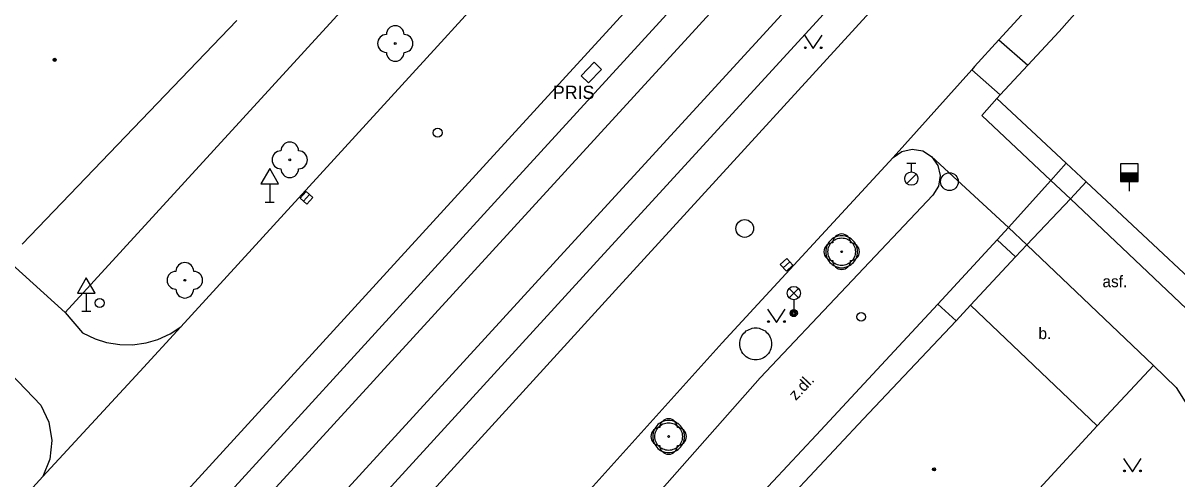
# Model space of a CAD drawing. Extents: x -598932 to -598196, y -1162207 to -1161504.
# Drawn here: x -598547.1 to -598482.1, y -1161698.3 to -1161672.6 of the extents above; entities that cross this region are included whole.
import ezdxf

# ---------------------------------------------------------------- set-up
doc = ezdxf.new("R2010")
doc.units = 0
for name, color, linetype in [('Level 22', 7, 'Continuous'), ('Level 27', 7, 'Continuous'), ('Level 28', 7, 'Continuous'), ('Level 33', 7, 'Continuous'), ('Level 34', 7, 'Continuous'), ('Level 36', 7, 'Continuous'), ('Level 39', 7, 'Continuous'), ('silnoproud - povrch.  znaky a  RIS  skut. velikost', 7, 'Continuous'), ('specificka linie pasportu komunikaci', 7, 'Continuous'), ('TM - budovy zdene_ betonove - VP', 7, 'Continuous'), ('TM - chodniky - VP', 7, 'Continuous'), ('TM - komunikace - VP', 7, 'Continuous'), ('TM - MHD - osa koleji', 7, 'Continuous'), ('TM - plot zdeny_ ohradni zed - VP', 7, 'Continuous'), ('TM - podezdivka plotu - VP', 7, 'Continuous'), ('TM - popis objektu', 7, 'Continuous'), ('TM - popis povrchu', 7, 'Continuous'), ('TM - rozhrani ploch obecne - VP', 7, 'Continuous'), ('TM - vjezd na pozemek', 7, 'Continuous')]:
    doc.layers.add(name, color=color, linetype=linetype)

msp = doc.modelspace()

# ---------------------------------------------------------------- linework, layer by layer
at = {"layer": 'Level 22'}
for centre in [(-598526.14, -1161673.72), (-598532.09, -1161680.28), (-598500.96, -1161685.46), (-598538.01, -1161687.07), (-598510.72, -1161695.88)]:
    msp.add_circle(centre, 0.05, dxfattribs=at)
for centre, start, end in [((-598526.14, -1161673.22), 0, 180), ((-598526.64, -1161673.72), 90, 270), ((-598525.64, -1161673.72), 270, 90), ((-598526.14, -1161674.22), 180, 0), ((-598532.09, -1161679.78), 0, 180), ((-598532.59, -1161680.28), 90, 270), ((-598531.59, -1161680.28), 270, 90), ((-598532.09, -1161680.78), 180, 0), ((-598500.96, -1161684.96), 0, 180), ((-598501.46, -1161685.46), 90, 270), ((-598500.46, -1161685.46), 270, 90), ((-598500.96, -1161685.96), 180, 0), ((-598538.51, -1161687.07), 90, 270), ((-598538.01, -1161686.57), 0, 180), ((-598537.51, -1161687.07), 270, 90), ((-598538.01, -1161687.57), 180, 0), ((-598510.72, -1161695.38), 0, 180), ((-598511.22, -1161695.88), 90, 270), ((-598510.22, -1161695.88), 270, 90), ((-598510.72, -1161696.38), 180, 0)]:
    msp.add_arc(centre, 0.5, start, end, dxfattribs=at)
at = {"layer": 'Level 27'}
for p, q in [((-598531.317, -1161682.606), (-598530.983, -1161682.234)), ((-598504.252, -1161686.372), (-598503.888, -1161686.028))]:
    msp.add_line(p, q, dxfattribs=at)
for points in [[(-598531.131, -1161682.773), (-598530.797, -1161682.401), (-598531.169, -1161682.067), (-598531.503, -1161682.439)], [(-598504.08, -1161686.553), (-598503.717, -1161686.21), (-598504.06, -1161685.847), (-598504.423, -1161686.19)]]:
    msp.add_lwpolyline(points, close=True, dxfattribs=at)
for centre in [(-598494.88, -1161681.51), (-598506.43, -1161684.15)]:
    msp.add_circle(centre, 0.5, dxfattribs=at)
at = {"layer": 'Level 28'}
for p, q in [((-598497.28, -1161680.465), (-598496.78, -1161680.465)), ((-598497.03, -1161680.965), (-598497.03, -1161680.465)), ((-598497.288, -1161681.612), (-598496.758, -1161681.082)), ((-598485.24, -1161681.01), (-598484.24, -1161681.01)), ((-598485.24, -1161681.06), (-598484.24, -1161681.06)), ((-598485.24, -1161681.11), (-598484.24, -1161681.11)), ((-598485.24, -1161681.16), (-598484.24, -1161681.16)), ((-598485.24, -1161681.21), (-598484.24, -1161681.21)), ((-598485.24, -1161681.26), (-598484.24, -1161681.26)), ((-598485.24, -1161681.31), (-598484.24, -1161681.31)), ((-598485.24, -1161681.36), (-598484.24, -1161681.36)), ((-598485.24, -1161681.41), (-598484.24, -1161681.41)), ((-598485.24, -1161681.46), (-598484.24, -1161681.46)), ((-598484.74, -1161681.51), (-598484.74, -1161682.04))]:
    msp.add_line(p, q, dxfattribs=at)
msp.add_lwpolyline([(-598485.24, -1161681.51), (-598484.24, -1161681.51), (-598484.24, -1161680.51), (-598485.24, -1161680.51)], close=True, dxfattribs=at)
for centre, radius in [((-598523.75, -1161678.75), 0.25), ((-598497.03, -1161681.34), 0.375), ((-598542.81, -1161688.35), 0.25), ((-598499.86, -1161689.13), 0.25)]:
    msp.add_circle(centre, radius, dxfattribs=at)
at = {"layer": 'Level 33'}
for p, q in [((-598503.925, -1161688.06), (-598503.395, -1161687.53)), ((-598503.925, -1161687.53), (-598503.395, -1161688.06)), ((-598503.66, -1161688.17), (-598503.66, -1161688.92))]:
    msp.add_line(p, q, dxfattribs=at)
for centre, radius in [((-598503.66, -1161687.795), 0.375), ((-598503.66, -1161688.92), 0.2), ((-598503.66, -1161688.92), 0.145), ((-598503.66, -1161688.92), 0.0876)]:
    msp.add_circle(centre, radius, dxfattribs=at)
at = {"layer": 'Level 34'}
for p, q in [((-598533.22, -1161681.642), (-598533.22, -1161682.66)), ((-598533.47, -1161682.66), (-598532.97, -1161682.66)), ((-598543.57, -1161687.792), (-598543.57, -1161688.81)), ((-598543.82, -1161688.81), (-598543.32, -1161688.81))]:
    msp.add_line(p, q, dxfattribs=at)
for points in [[(-598533.72, -1161681.642), (-598532.72, -1161681.642), (-598533.22, -1161680.776)], [(-598544.07, -1161687.792), (-598543.07, -1161687.792), (-598543.57, -1161686.926)]]:
    msp.add_lwpolyline(points, close=True, dxfattribs=at)
at = {"layer": 'Level 36'}
for points in [[(-598503.06, -1161673.26), (-598502.56, -1161674.01), (-598502.06, -1161673.26)], [(-598505.14, -1161688.7), (-598504.64, -1161689.45), (-598504.14, -1161688.7)], [(-598485.06, -1161697.12), (-598484.56, -1161697.87), (-598484.06, -1161697.12)]]:
    msp.add_lwpolyline(points, dxfattribs=at)
for centre in [(-598503.01, -1161673.96), (-598502.111, -1161673.96), (-598505.09, -1161689.4), (-598504.191, -1161689.4), (-598485.01, -1161697.82), (-598484.111, -1161697.82)]:
    msp.add_circle(centre, 0.05, dxfattribs=at)
at = {"layer": 'Level 39'}
for centre, radius in [((-598545.35, -1161674.64), 0.09), ((-598545.35, -1161674.64), 0.0398), ((-598495.75, -1161697.73), 0.09), ((-598495.75, -1161697.73), 0.0398)]:
    msp.add_circle(centre, radius, dxfattribs=at)
at = {"layer": 'silnoproud - povrch.  znaky a  RIS  skut. velikost'}
for points in [[(-598514.92, -1161674.78), (-598515.65, -1161675.54)], [(-598514.51, -1161675.18), (-598514.92, -1161674.78)], [(-598515.65, -1161675.54), (-598515.24, -1161675.94)], [(-598515.24, -1161675.94), (-598514.51, -1161675.18)]]:
    msp.add_lwpolyline(points, dxfattribs=at)
at = {"layer": 'specificka linie pasportu komunikaci'}
for points in [[(-598492.09, -1161673.52), (-598490.46, -1161674.94)], [(-598492.02, -1161676.62), (-598493.62, -1161675.2)], [(-598489.158, -1161681.438), (-598493.05, -1161677.777), (-598492.2, -1161676.82)], [(-598489.158, -1161681.438), (-598491.55, -1161684.09), (-598495.89, -1161680.1)], [(-598489.158, -1161681.438), (-598488.29, -1161680.47)], [(-598488.06, -1161682.47), (-598489.158, -1161681.438)], [(-598548.99, -1161685.08), (-598544.76, -1161688.89)], [(-598491.15, -1161685.75), (-598492.18, -1161684.79)], [(-598494.51, -1161689.35), (-598495.54, -1161688.41)]]:
    msp.add_lwpolyline(points, dxfattribs=at)
at = {"layer": 'TM - budovy zdene_ betonove - VP'}
for points in [[(-598535.07, -1161672.42), (-598547.18, -1161685.03)], [(-598499.74, -1161694.9), (-598494.51, -1161689.35), (-598493.7, -1161688.48)], [(-598493.7, -1161688.48), (-598486.54, -1161695.27)], [(-598503.87, -1161699.3), (-598499.74, -1161694.9)], [(-598486.54, -1161695.27), (-598489.8, -1161698.81)]]:
    msp.add_lwpolyline(points, dxfattribs=at)
at = {"layer": 'TM - chodniky - VP'}
for points in [[(-598510.65, -1161651.58), (-598527.99, -1161670.57), (-598544.76, -1161688.89), (-598543.78, -1161690.03)], [(-598498.06, -1161680.15), (-598497.57, -1161679.81), (-598496.98, -1161679.67), (-598496.39, -1161679.78), (-598495.89, -1161680.1), (-598495.54, -1161680.59), (-598495.4, -1161681.17), (-598495.5, -1161681.76), (-598495.82, -1161682.27)], [(-598495.82, -1161682.27), (-598505.56, -1161692.58), (-598513.65, -1161701.73)], [(-598488.06, -1161682.47), (-598473.17, -1161696.59)], [(-598543.78, -1161690.03), (-598543.067, -1161690.369), (-598542.42, -1161690.58), (-598541.67, -1161690.7), (-598540.96, -1161690.71), (-598540.194, -1161690.596), (-598539.53, -1161690.41), (-598538.84, -1161690.082), (-598538.24, -1161689.7)], [(-598546.13, -1161694.12), (-598547.84, -1161692.32), (-598560.75, -1161706.41), (-598575.56, -1161722.59)], [(-598486.54, -1161695.27), (-598483.38, -1161691.88)], [(-598483.38, -1161691.88), (-598482.09, -1161693.11)], [(-598482.09, -1161693.11), (-598480.99, -1161694.89), (-598480.68, -1161695.9), (-598480.5, -1161696.95), (-598480.63, -1161699.03), (-598481.43, -1161701.05), (-598481.97, -1161701.85), (-598484.42, -1161703.8)], [(-598546.13, -1161694.12), (-598545.68, -1161695.07), (-598545.51, -1161696.11), (-598545.62, -1161697.16), (-598546.02, -1161698.14)]]:
    msp.add_lwpolyline(points, dxfattribs=at)
at = {"layer": 'TM - komunikace - VP'}
for points in [[(-598542.52, -1161716.38), (-598531.17, -1161703.95), (-598514.96, -1161686.21), (-598497.87, -1161667.55), (-598480.72, -1161648.85), (-598463.61, -1161630.15), (-598447.64, -1161612.66), (-598431.43, -1161594.94), (-598415.2, -1161577.22)], [(-598437.53, -1161589.28), (-598453.77, -1161606.99), (-598456.49, -1161609.99), (-598457.16, -1161610.74), (-598460.53, -1161614.41), (-598461.24, -1161615.16), (-598469.71, -1161624.44), (-598486.74, -1161643.06), (-598504.05, -1161661.95), (-598521, -1161680.46), (-598537.65, -1161698.67), (-598548.65, -1161710.7), (-598562.2, -1161725.47), (-598575.15, -1161739.5)], [(-598448.22, -1161625.64), (-598459.12, -1161637.55), (-598477.14, -1161657.22), (-598484.622, -1161665.381), (-598492.09, -1161673.52), (-598493.46, -1161675.02), (-598493.62, -1161675.2), (-598498.06, -1161680.15)], [(-598508.61, -1161657.32), (-598514.81, -1161664.02), (-598515.41, -1161663.49), (-598516.12, -1161664.3), (-598515.52, -1161664.83), (-598523.76, -1161673.88), (-598538.24, -1161689.7)], [(-598502.72, -1161663.19), (-598519.76, -1161681.82), (-598536.38, -1161700.01), (-598547.32, -1161711.98), (-598560.89, -1161726.8), (-598573.71, -1161740.85)], [(-598496.07, -1161667.11), (-598496.73, -1161667.84), (-598496.13, -1161668.4), (-598513.72, -1161687.63), (-598529.8, -1161705.26), (-598541.15, -1161717.69), (-598554.51, -1161732.6), (-598567.09, -1161747.05)], [(-598498.06, -1161680.15), (-598507.7, -1161690.6), (-598515.65, -1161699.43)], [(-598538.24, -1161689.7), (-598540.55, -1161692.21), (-598546.02, -1161698.14)], [(-598546.02, -1161698.14), (-598562.51, -1161716.26), (-598574.19, -1161724.71)]]:
    msp.add_lwpolyline(points, dxfattribs=at)
at = {"layer": 'TM - MHD - osa koleji'}
for points in [[(-598391.58, -1161548.88), (-598399.43, -1161557.46), (-598416.46, -1161576.06), (-598432.69, -1161593.78), (-598448.94, -1161611.53), (-598464.9, -1161628.96), (-598482, -1161647.66), (-598499.17, -1161666.42), (-598516.21, -1161685.03)], [(-598572.41, -1161742.02), (-598559.6, -1161727.98), (-598546.04, -1161713.14), (-598535.1, -1161701.18), (-598518.42, -1161682.97), (-598501.42, -1161664.4), (-598484.25, -1161645.63), (-598467.18, -1161626.97)], [(-598570.18, -1161744.05), (-598557.39, -1161730.04), (-598543.83, -1161715.2), (-598532.86, -1161703.21), (-598516.21, -1161685.03)]]:
    msp.add_lwpolyline(points, dxfattribs=at)
at = {"layer": 'TM - plot zdeny_ ohradni zed - VP'}
for points in [[(-598487.17, -1161681.52), (-598488.29, -1161680.47), (-598492.2, -1161676.82), (-598492.02, -1161676.62), (-598490.46, -1161674.94), (-598488.7, -1161673.04)], [(-598458.45, -1161708.36), (-598487.17, -1161681.52)]]:
    msp.add_lwpolyline(points, dxfattribs=at)
at = {"layer": 'TM - podezdivka plotu - VP'}
for points in [[(-598501.05, -1161686.36), (-598500.96, -1161686.36), (-598500.87, -1161686.36), (-598500.77, -1161686.34), (-598500.68, -1161686.32), (-598500.59, -1161686.28), (-598500.51, -1161686.24), (-598500.43, -1161686.19), (-598500.36, -1161686.13), (-598500.29, -1161686.06), (-598500.23, -1161685.99), (-598500.18, -1161685.91), (-598500.14, -1161685.83), (-598500.1, -1161685.74), (-598500.08, -1161685.65), (-598500.06, -1161685.55), (-598500.06, -1161685.46), (-598500.06, -1161685.37), (-598500.08, -1161685.27), (-598500.1, -1161685.18), (-598500.14, -1161685.09), (-598500.18, -1161685.01), (-598500.23, -1161684.93), (-598500.29, -1161684.86), (-598500.36, -1161684.79), (-598500.43, -1161684.73), (-598500.51, -1161684.68), (-598500.59, -1161684.64), (-598500.68, -1161684.6), (-598500.77, -1161684.58), (-598500.87, -1161684.56), (-598500.96, -1161684.56), (-598501.05, -1161684.56), (-598501.15, -1161684.58), (-598501.24, -1161684.6), (-598501.33, -1161684.64), (-598501.41, -1161684.68), (-598501.49, -1161684.73), (-598501.56, -1161684.79), (-598501.63, -1161684.86), (-598501.69, -1161684.93), (-598501.74, -1161685.01), (-598501.78, -1161685.09), (-598501.82, -1161685.18), (-598501.84, -1161685.27), (-598501.86, -1161685.37), (-598501.86, -1161685.46), (-598501.86, -1161685.55), (-598501.84, -1161685.65), (-598501.82, -1161685.74), (-598501.78, -1161685.83), (-598501.74, -1161685.91), (-598501.69, -1161685.99), (-598501.63, -1161686.06), (-598501.56, -1161686.13), (-598501.49, -1161686.19), (-598501.41, -1161686.24), (-598501.33, -1161686.28), (-598501.24, -1161686.32), (-598501.15, -1161686.34), (-598501.05, -1161686.36)], [(-598500.96, -1161686.24), (-598501.04, -1161686.23), (-598501.12, -1161686.22), (-598501.2, -1161686.2), (-598501.28, -1161686.17), (-598501.35, -1161686.13), (-598501.42, -1161686.09), (-598501.48, -1161686.04), (-598501.54, -1161685.98), (-598501.59, -1161685.92), (-598501.63, -1161685.85), (-598501.67, -1161685.78), (-598501.7, -1161685.7), (-598501.72, -1161685.62), (-598501.73, -1161685.54), (-598501.74, -1161685.46), (-598501.73, -1161685.38), (-598501.72, -1161685.3), (-598501.7, -1161685.22), (-598501.67, -1161685.14), (-598501.63, -1161685.07), (-598501.59, -1161685), (-598501.54, -1161684.94), (-598501.48, -1161684.88), (-598501.42, -1161684.83), (-598501.35, -1161684.79), (-598501.28, -1161684.75), (-598501.2, -1161684.72), (-598501.12, -1161684.7), (-598501.04, -1161684.69), (-598500.96, -1161684.68), (-598500.88, -1161684.69), (-598500.8, -1161684.7), (-598500.72, -1161684.72), (-598500.64, -1161684.75), (-598500.57, -1161684.79), (-598500.5, -1161684.83), (-598500.44, -1161684.88), (-598500.38, -1161684.94), (-598500.33, -1161685), (-598500.29, -1161685.07), (-598500.25, -1161685.14), (-598500.22, -1161685.22), (-598500.2, -1161685.3), (-598500.19, -1161685.38), (-598500.18, -1161685.46), (-598500.19, -1161685.54), (-598500.2, -1161685.62), (-598500.22, -1161685.7), (-598500.25, -1161685.78), (-598500.29, -1161685.85), (-598500.33, -1161685.92), (-598500.38, -1161685.98), (-598500.44, -1161686.04), (-598500.5, -1161686.09), (-598500.57, -1161686.13), (-598500.64, -1161686.17), (-598500.72, -1161686.2), (-598500.8, -1161686.22), (-598500.88, -1161686.23), (-598500.96, -1161686.24)], [(-598505.9, -1161691.56), (-598506, -1161691.54), (-598506.09, -1161691.52), (-598506.18, -1161691.48), (-598506.26, -1161691.44), (-598506.34, -1161691.39), (-598506.41, -1161691.33), (-598506.48, -1161691.26), (-598506.54, -1161691.19), (-598506.59, -1161691.11), (-598506.63, -1161691.03), (-598506.67, -1161690.94), (-598506.69, -1161690.85), (-598506.7, -1161690.75), (-598506.71, -1161690.66), (-598506.7, -1161690.57), (-598506.69, -1161690.47), (-598506.67, -1161690.38), (-598506.63, -1161690.29), (-598506.59, -1161690.21), (-598506.54, -1161690.13), (-598506.48, -1161690.06), (-598506.41, -1161689.99), (-598506.34, -1161689.93), (-598506.26, -1161689.88), (-598506.18, -1161689.84), (-598506.09, -1161689.8), (-598506, -1161689.78), (-598505.9, -1161689.76), (-598505.81, -1161689.76), (-598505.72, -1161689.76), (-598505.62, -1161689.78), (-598505.53, -1161689.8), (-598505.44, -1161689.84), (-598505.36, -1161689.88), (-598505.28, -1161689.93), (-598505.21, -1161689.99), (-598505.14, -1161690.06), (-598505.08, -1161690.13), (-598505.03, -1161690.21), (-598504.99, -1161690.29), (-598504.95, -1161690.38), (-598504.93, -1161690.47), (-598504.92, -1161690.57), (-598504.91, -1161690.66), (-598504.92, -1161690.75), (-598504.93, -1161690.85), (-598504.95, -1161690.94), (-598504.99, -1161691.03), (-598505.03, -1161691.11), (-598505.08, -1161691.19), (-598505.14, -1161691.26), (-598505.21, -1161691.33), (-598505.28, -1161691.39), (-598505.36, -1161691.44), (-598505.44, -1161691.48), (-598505.53, -1161691.52), (-598505.62, -1161691.54), (-598505.72, -1161691.56), (-598505.81, -1161691.56), (-598505.9, -1161691.56)], [(-598510.81, -1161696.78), (-598510.72, -1161696.78), (-598510.63, -1161696.78), (-598510.53, -1161696.76), (-598510.44, -1161696.74), (-598510.35, -1161696.7), (-598510.27, -1161696.66), (-598510.19, -1161696.61), (-598510.12, -1161696.55), (-598510.05, -1161696.48), (-598509.99, -1161696.41), (-598509.94, -1161696.33), (-598509.9, -1161696.25), (-598509.86, -1161696.16), (-598509.84, -1161696.07), (-598509.82, -1161695.97), (-598509.82, -1161695.88), (-598509.82, -1161695.79), (-598509.84, -1161695.69), (-598509.86, -1161695.6), (-598509.9, -1161695.51), (-598509.94, -1161695.43), (-598509.99, -1161695.35), (-598510.05, -1161695.28), (-598510.12, -1161695.21), (-598510.19, -1161695.15), (-598510.27, -1161695.1), (-598510.35, -1161695.06), (-598510.44, -1161695.02), (-598510.53, -1161695), (-598510.63, -1161694.98), (-598510.72, -1161694.98), (-598510.81, -1161694.98), (-598510.91, -1161695), (-598511, -1161695.02), (-598511.09, -1161695.06), (-598511.17, -1161695.1), (-598511.25, -1161695.15), (-598511.32, -1161695.21), (-598511.39, -1161695.28), (-598511.45, -1161695.35), (-598511.5, -1161695.43), (-598511.54, -1161695.51), (-598511.58, -1161695.6), (-598511.6, -1161695.69), (-598511.62, -1161695.79), (-598511.62, -1161695.88), (-598511.62, -1161695.97), (-598511.6, -1161696.07), (-598511.58, -1161696.16), (-598511.54, -1161696.25), (-598511.5, -1161696.33), (-598511.45, -1161696.41), (-598511.39, -1161696.48), (-598511.32, -1161696.55), (-598511.25, -1161696.61), (-598511.17, -1161696.66), (-598511.09, -1161696.7), (-598511, -1161696.74), (-598510.91, -1161696.76), (-598510.81, -1161696.78)], [(-598510.72, -1161696.66), (-598510.8, -1161696.65), (-598510.88, -1161696.64), (-598510.96, -1161696.62), (-598511.04, -1161696.59), (-598511.11, -1161696.55), (-598511.18, -1161696.51), (-598511.24, -1161696.46), (-598511.3, -1161696.4), (-598511.35, -1161696.34), (-598511.39, -1161696.27), (-598511.43, -1161696.2), (-598511.46, -1161696.12), (-598511.48, -1161696.04), (-598511.49, -1161695.96), (-598511.5, -1161695.88), (-598511.49, -1161695.8), (-598511.48, -1161695.72), (-598511.46, -1161695.64), (-598511.43, -1161695.56), (-598511.39, -1161695.49), (-598511.35, -1161695.42), (-598511.3, -1161695.36), (-598511.24, -1161695.3), (-598511.18, -1161695.25), (-598511.11, -1161695.21), (-598511.04, -1161695.17), (-598510.96, -1161695.14), (-598510.88, -1161695.12), (-598510.8, -1161695.11), (-598510.72, -1161695.1), (-598510.64, -1161695.11), (-598510.56, -1161695.12), (-598510.48, -1161695.14), (-598510.4, -1161695.17), (-598510.33, -1161695.21), (-598510.26, -1161695.25), (-598510.2, -1161695.3), (-598510.14, -1161695.36), (-598510.09, -1161695.42), (-598510.05, -1161695.49), (-598510.01, -1161695.56), (-598509.98, -1161695.64), (-598509.96, -1161695.72), (-598509.95, -1161695.8), (-598509.94, -1161695.88), (-598509.95, -1161695.96), (-598509.96, -1161696.04), (-598509.98, -1161696.12), (-598510.01, -1161696.2), (-598510.05, -1161696.27), (-598510.09, -1161696.34), (-598510.14, -1161696.4), (-598510.2, -1161696.46), (-598510.26, -1161696.51), (-598510.33, -1161696.55), (-598510.4, -1161696.59), (-598510.48, -1161696.62), (-598510.56, -1161696.64), (-598510.64, -1161696.65), (-598510.72, -1161696.66)]]:
    msp.add_lwpolyline(points, dxfattribs=at)
at = {"layer": 'TM - rozhrani ploch obecne - VP'}
for points in [[(-598488.06, -1161682.47), (-598487.17, -1161681.52)], [(-598490.51, -1161685.07), (-598488.06, -1161682.47)], [(-598516.27, -1161712.67), (-598517.33, -1161711.7), (-598514.29, -1161708.47), (-598504.82, -1161698.4), (-598502.39, -1161695.81), (-598495.54, -1161688.41), (-598492.18, -1161684.79), (-598491.55, -1161684.09), (-598490.51, -1161685.07)], [(-598493.7, -1161688.48), (-598491.15, -1161685.75), (-598490.51, -1161685.07)], [(-598490.51, -1161685.07), (-598483.38, -1161691.88)]]:
    msp.add_lwpolyline(points, dxfattribs=at)
at = {"layer": 'TM - vjezd na pozemek'}
msp.add_lwpolyline([(-598483.59, -1161667.27), (-598488.7, -1161673.04)], dxfattribs=at)

# ---------------------------------------------------------------- texts
at = {"layer": 'TM - popis objektu'}
msp.add_text('PRIS', height=0.75, dxfattribs=at).set_placement((-598517.25, -1161676.85))
at = {"layer": 'TM - popis povrchu'}
for s, p in [('asf.', (-598486.25, -1161687.46)), ('b.', (-598489.86, -1161690.39))]:
    msp.add_text(s, height=0.65, dxfattribs=at).set_placement(p)
msp.add_text('z.dl.', height=0.65, rotation=46.63, dxfattribs=at).set_placement((-598503.55, -1161693.89))

doc.saveas('drawing.dxf')
